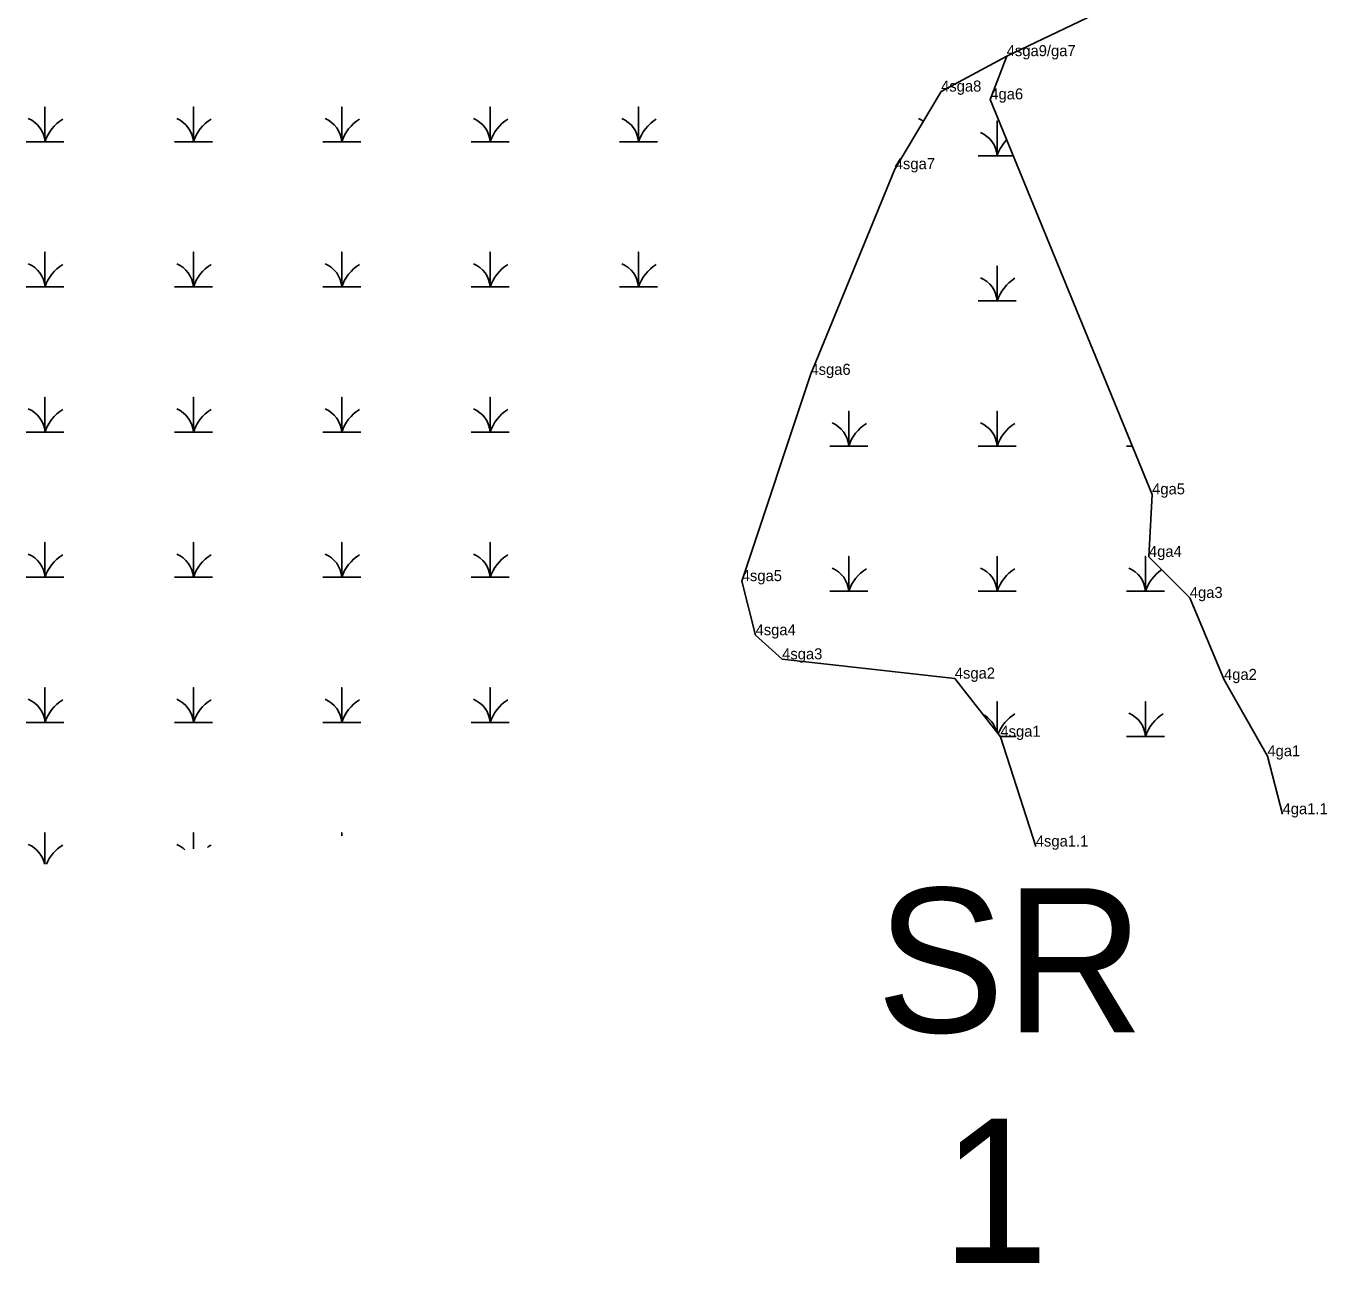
# Model space of a CAD drawing. Extents: x 2072529 to 2268796, y 436423 to 470406.
# Drawn here: x 2105482 to 2106072, y 455709 to 456270 of the extents above; entities that cross this region are included whole.
import ezdxf

# ---------------------------------------------------------------- set-up
doc = ezdxf.new("R2010")
doc.units = 0
for name, color, linetype in [('Default', 7, 'Continuous'), ('Exist Environmental Wetland Boundary Cogo Comment', 7, 'Continuous'), ('Exist Environmental Wetland Boundary Cogo Point CELL', 7, 'Continuous'), ('Exist Hydro Jurisdictional Stream or Body of Water NEU Mitigable Cogo Comment', 7, 'Continuous'), ('Old_Level_20', 7, 'Continuous'), ('Old_Level_52', 7, 'Continuous')]:
    doc.layers.add(name, color=color, linetype=linetype)

msp = doc.modelspace()

# ---------------------------------------------------------------- linework, layer by layer
at = {"layer": 'Exist Environmental Wetland Boundary Cogo Point CELL'}
for points in [[(2105482.26, 456217.21), (2105490.86, 456217.21), (2105490.86, 456232.99), (2105490.86, 456217.21), (2105499.47, 456217.21)], [(2105549.51, 456217.21), (2105558.11, 456217.21), (2105558.11, 456232.99), (2105558.11, 456217.21), (2105566.72, 456217.21)], [(2105616.76, 456217.21), (2105625.36, 456217.21), (2105625.36, 456232.99), (2105625.36, 456217.21), (2105633.97, 456217.21)], [(2105684.01, 456217.21), (2105692.61, 456217.21), (2105692.61, 456232.99), (2105692.61, 456217.21), (2105701.22, 456217.21)], [(2105751.26, 456217.21), (2105759.86, 456217.21), (2105759.86, 456232.99), (2105759.86, 456217.21), (2105768.47, 456217.21)], [(2105913.81, 456210.88), (2105922.41, 456210.88), (2105922.41, 456226.66), (2105922.41, 456210.88), (2105929.79, 456210.88)], [(2105482.26, 456151.41), (2105490.86, 456151.41), (2105490.86, 456167.19), (2105490.86, 456151.41), (2105499.47, 456151.41)], [(2105549.51, 456151.41), (2105558.11, 456151.41), (2105558.11, 456167.19), (2105558.11, 456151.41), (2105566.72, 456151.41)], [(2105616.76, 456151.41), (2105625.36, 456151.41), (2105625.36, 456167.19), (2105625.36, 456151.41), (2105633.97, 456151.41)], [(2105684.01, 456151.41), (2105692.61, 456151.41), (2105692.61, 456167.19), (2105692.61, 456151.41), (2105701.22, 456151.41)], [(2105751.26, 456151.41), (2105759.86, 456151.41), (2105759.86, 456167.19), (2105759.86, 456151.41), (2105768.47, 456151.41)], [(2105913.81, 456145.08), (2105922.41, 456145.08), (2105922.41, 456160.86), (2105922.41, 456145.08), (2105931.01, 456145.08)], [(2105482.26, 456085.61), (2105490.86, 456085.61), (2105490.86, 456101.39), (2105490.86, 456085.61), (2105499.47, 456085.61)], [(2105549.51, 456085.61), (2105558.11, 456085.61), (2105558.11, 456101.39), (2105558.11, 456085.61), (2105566.72, 456085.61)], [(2105616.76, 456085.61), (2105625.36, 456085.61), (2105625.36, 456101.39), (2105625.36, 456085.61), (2105633.97, 456085.61)], [(2105684.01, 456085.61), (2105692.61, 456085.61), (2105692.61, 456101.39), (2105692.61, 456085.61), (2105701.22, 456085.61)], [(2105846.56, 456079.28), (2105855.16, 456079.28), (2105855.16, 456095.06), (2105855.16, 456079.28), (2105863.76, 456079.28)], [(2105913.81, 456079.28), (2105922.41, 456079.28), (2105922.41, 456095.06), (2105922.41, 456079.28), (2105931.01, 456079.28)], [(2105981.06, 456079.28), (2105983.69, 456079.28)], [(2105482.26, 456019.81), (2105490.86, 456019.81), (2105490.86, 456035.59), (2105490.86, 456019.81), (2105499.47, 456019.81)], [(2105549.51, 456019.81), (2105558.11, 456019.81), (2105558.11, 456035.59), (2105558.11, 456019.81), (2105566.72, 456019.81)], [(2105616.76, 456019.81), (2105625.36, 456019.81), (2105625.36, 456035.59), (2105625.36, 456019.81), (2105633.97, 456019.81)], [(2105684.01, 456019.81), (2105692.61, 456019.81), (2105692.61, 456035.59), (2105692.61, 456019.81), (2105701.22, 456019.81)], [(2105846.56, 456013.48), (2105855.16, 456013.48), (2105855.16, 456029.26), (2105855.16, 456013.48), (2105863.76, 456013.48)], [(2105913.81, 456013.48), (2105922.41, 456013.48), (2105922.41, 456029.26), (2105922.41, 456013.48), (2105931.01, 456013.48)], [(2105981.06, 456013.48), (2105989.66, 456013.48), (2105989.66, 456029.26), (2105989.66, 456013.48), (2105998.26, 456013.48)], [(2105482.26, 455954.01), (2105490.86, 455954.01), (2105490.86, 455969.79), (2105490.86, 455954.01), (2105499.47, 455954.01)], [(2105549.51, 455954.01), (2105558.11, 455954.01), (2105558.11, 455969.79), (2105558.11, 455954.01), (2105566.72, 455954.01)], [(2105616.76, 455954.01), (2105625.36, 455954.01), (2105625.36, 455969.79), (2105625.36, 455954.01), (2105633.97, 455954.01)], [(2105684.01, 455954.01), (2105692.61, 455954.01), (2105692.61, 455969.79), (2105692.61, 455954.01), (2105701.22, 455954.01)], [(2105922.41, 455949.43), (2105922.41, 455963.46), (2105922.41, 455949.43)], [(2105981.06, 455947.68), (2105989.66, 455947.68), (2105989.66, 455963.46), (2105989.66, 455947.68), (2105998.26, 455947.68)], [(2105923.78, 455947.68), (2105931.01, 455947.68)], [(2105490.86, 455889.74), (2105490.86, 455903.99), (2105490.86, 455889.74)], [(2105558.11, 455896.67), (2105558.11, 455903.99), (2105558.11, 455896.67)], [(2105625.36, 455902.54), (2105625.36, 455903.99), (2105625.36, 455902.54)]]:
    msp.add_lwpolyline(points, dxfattribs=at)
for centre, radius, start, end in [((2105478.6, 456216.32), 12.3, 4.14034, 67.53497), ((2105509.11, 456211.15), 19.22, 122.12745, 161.62219), ((2105545.85, 456216.32), 12.3, 4.14034, 67.53497), ((2105576.36, 456211.15), 19.22, 122.12745, 161.62219), ((2105613.1, 456216.32), 12.3, 4.14034, 67.53497), ((2105643.61, 456211.15), 19.22, 122.12745, 161.62219), ((2105680.35, 456216.32), 12.3, 4.14034, 67.53497), ((2105710.86, 456211.15), 19.22, 122.12745, 161.62219), ((2105747.6, 456216.32), 12.3, 4.14034, 67.53497), ((2105778.11, 456211.15), 19.22, 122.12745, 161.62219), ((2105882.1, 456216.32), 12.3, 55.8807, 67.53497), ((2105910.15, 456209.99), 12.3, 4.14034, 67.53497), ((2105940.66, 456204.82), 19.22, 136.07388, 161.62219), ((2105478.6, 456150.52), 12.3, 4.14034, 67.53497), ((2105509.11, 456145.35), 19.22, 122.12745, 161.62219), ((2105545.85, 456150.52), 12.3, 4.14034, 67.53497), ((2105576.36, 456145.35), 19.22, 122.12745, 161.62219), ((2105613.1, 456150.52), 12.3, 4.14034, 67.53497), ((2105643.61, 456145.35), 19.22, 122.12745, 161.62219), ((2105680.35, 456150.52), 12.3, 4.14034, 67.53497), ((2105710.86, 456145.35), 19.22, 122.12745, 161.62219), ((2105747.6, 456150.52), 12.3, 4.14034, 67.53497), ((2105778.11, 456145.35), 19.22, 122.12745, 161.62219), ((2105910.15, 456144.19), 12.3, 4.14034, 67.53497), ((2105940.66, 456139.02), 19.22, 122.12745, 161.62219), ((2105478.6, 456084.72), 12.3, 4.14034, 67.53497), ((2105509.11, 456079.55), 19.22, 122.12745, 161.62219), ((2105545.85, 456084.72), 12.3, 4.14034, 67.53497), ((2105576.36, 456079.55), 19.22, 122.12745, 161.62219), ((2105613.1, 456084.72), 12.3, 4.14034, 67.53497), ((2105643.61, 456079.55), 19.22, 122.12745, 161.62219), ((2105680.35, 456084.72), 12.3, 4.14034, 67.53497), ((2105710.86, 456079.55), 19.22, 122.12745, 161.62219), ((2105842.9, 456078.39), 12.3, 4.14034, 67.53497), ((2105873.41, 456073.22), 19.22, 122.12745, 161.62219), ((2105910.15, 456078.39), 12.3, 4.14034, 67.53497), ((2105940.66, 456073.22), 19.22, 122.12745, 161.62219), ((2105478.6, 456018.92), 12.3, 4.14034, 67.53497), ((2105509.11, 456013.75), 19.22, 122.12745, 161.62219), ((2105545.85, 456018.92), 12.3, 4.14034, 67.53497), ((2105576.36, 456013.75), 19.22, 122.12745, 161.62219), ((2105613.1, 456018.92), 12.3, 4.14034, 67.53497), ((2105643.61, 456013.75), 19.22, 122.12745, 161.62219), ((2105680.35, 456018.92), 12.3, 4.14034, 67.53497), ((2105710.86, 456013.75), 19.22, 122.12745, 161.62219), ((2105842.9, 456012.59), 12.3, 4.14034, 67.53497), ((2105873.41, 456007.42), 19.22, 122.12745, 161.62219), ((2105910.15, 456012.59), 12.3, 4.14034, 67.53497), ((2105940.66, 456007.42), 19.22, 122.12745, 161.62219), ((2105977.4, 456012.59), 12.3, 4.14034, 67.53497), ((2106007.91, 456007.42), 19.22, 124.52348, 161.62219), ((2105478.6, 455953.12), 12.3, 4.14034, 67.53497), ((2105509.11, 455947.95), 19.22, 122.12745, 161.62219), ((2105545.85, 455953.12), 12.3, 4.14034, 67.53497), ((2105576.36, 455947.95), 19.22, 122.12745, 161.62219), ((2105613.1, 455953.12), 12.3, 4.14034, 67.53497), ((2105643.61, 455947.95), 19.22, 122.12745, 161.62219), ((2105680.35, 455953.12), 12.3, 4.14034, 67.53497), ((2105710.86, 455947.95), 19.22, 122.12745, 161.62219), ((2105910.15, 455946.79), 12.3, 14.60347, 61.57684), ((2105940.66, 455941.62), 19.22, 122.12745, 157.84839), ((2105977.4, 455946.79), 12.3, 4.14034, 67.53497), ((2106007.91, 455941.62), 19.22, 122.12745, 161.62219), ((2105478.6, 455887.32), 12.3, 11.25454, 67.53497), ((2105545.85, 455887.32), 12.3, 46.72062, 67.53497), ((2105509.11, 455882.15), 19.22, 122.12745, 156.52673), ((2105576.36, 455882.15), 19.22, 122.12745, 128.13164)]:
    msp.add_arc(centre, radius, start, end, dxfattribs=at)
at = {"layer": 'Old_Level_20'}
for p, q in [((2105926.77, 456256), (2105926.77, 456256)), ((2105926.77, 456256), (2105926.77, 456256)), ((2105897.03, 456239.95), (2105897.03, 456239.95)), ((2105919.34, 456236.39), (2105919.34, 456236.39)), ((2105876.03, 456204.78), (2105876.03, 456204.78)), ((2105837.8, 456111.54), (2105837.8, 456111.54)), ((2105992.67, 456057.36), (2105992.67, 456057.36)), ((2105991.25, 456029.05), (2105991.25, 456029.05)), ((2105806.67, 456018.05), (2105806.67, 456018.05)), ((2106009.75, 456010.43), (2106009.75, 456010.43)), ((2105812.94, 455993.51), (2105812.94, 455993.51)), ((2105824.98, 455982.61), (2105824.98, 455982.61)), ((2105903.24, 455973.88), (2105903.24, 455973.88)), ((2106025.27, 455973.29), (2106025.27, 455973.29)), ((2105923.9, 455947.53), (2105923.9, 455947.53)), ((2106044.92, 455938.66), (2106044.92, 455938.66)), ((2106051.8, 455912.41), (2106051.8, 455912.41)), ((2105939.94, 455897.77), (2105939.94, 455897.77)), ((2105939.94, 455897.77), (2105939.94, 455897.77)), ((2105939.94, 455897.77), (2105939.94, 455897.77))]:
    msp.add_line(p, q, dxfattribs=at)
msp.add_lwpolyline([(2106051.8, 455912.41), (2106044.92, 455938.66), (2106025.27, 455973.29), (2106009.75, 456010.43), (2105991.25, 456029.05), (2105992.67, 456057.36), (2105919.34, 456236.39), (2105926.77, 456256)], dxfattribs=at)
at = {"layer": 'Old_Level_52'}
msp.add_lwpolyline([(2105939.94, 455897.77), (2105923.9, 455947.53), (2105903.24, 455973.88), (2105824.98, 455982.61), (2105812.94, 455993.51), (2105806.67, 456018.05), (2105837.8, 456111.54), (2105876.03, 456204.78), (2105897.03, 456239.95), (2105926.77, 456256), (2105976.18, 456279.56), (2106062.28, 456297.21)], dxfattribs=at)

# ---------------------------------------------------------------- texts
at = {"layer": 'Default'}
for s, p in [('SR', (2105867.61, 455813.54)), ('1', (2105897.17, 455709))]:
    msp.add_text(s, height=65.34, dxfattribs=at).set_placement(p)
at = {"layer": 'Exist Environmental Wetland Boundary Cogo Comment'}
for s, p in [('4ga5', (2105992.67, 456057.36)), ('4ga4', (2105991.25, 456029.05)), ('4ga3', (2106009.75, 456010.43)), ('4ga2', (2106025.27, 455973.29)), ('4ga1', (2106044.92, 455938.66)), ('4ga1.1', (2106051.8, 455912.41))]:
    msp.add_text(s, height=5, dxfattribs=at).set_placement(p)
at = {"layer": 'Exist Hydro Jurisdictional Stream or Body of Water NEU Mitigable Cogo Comment'}
for s, p in [('4sga9/ga7', (2105926.77, 456256)), ('4sga9', (2105926.77, 456256)), ('4sga8', (2105897.03, 456239.95)), ('4ga6', (2105919.34, 456236.39)), ('4sga7', (2105876.03, 456204.78)), ('4sga6', (2105837.8, 456111.54)), ('4sga5', (2105806.67, 456018.05)), ('4sga4', (2105812.94, 455993.51)), ('4sga3', (2105824.98, 455982.61)), ('4sga2', (2105903.24, 455973.88)), ('4sga1', (2105923.9, 455947.53)), ('4sga1.1', (2105939.94, 455897.77))]:
    msp.add_text(s, height=5, dxfattribs=at).set_placement(p)

doc.saveas('drawing.dxf')
